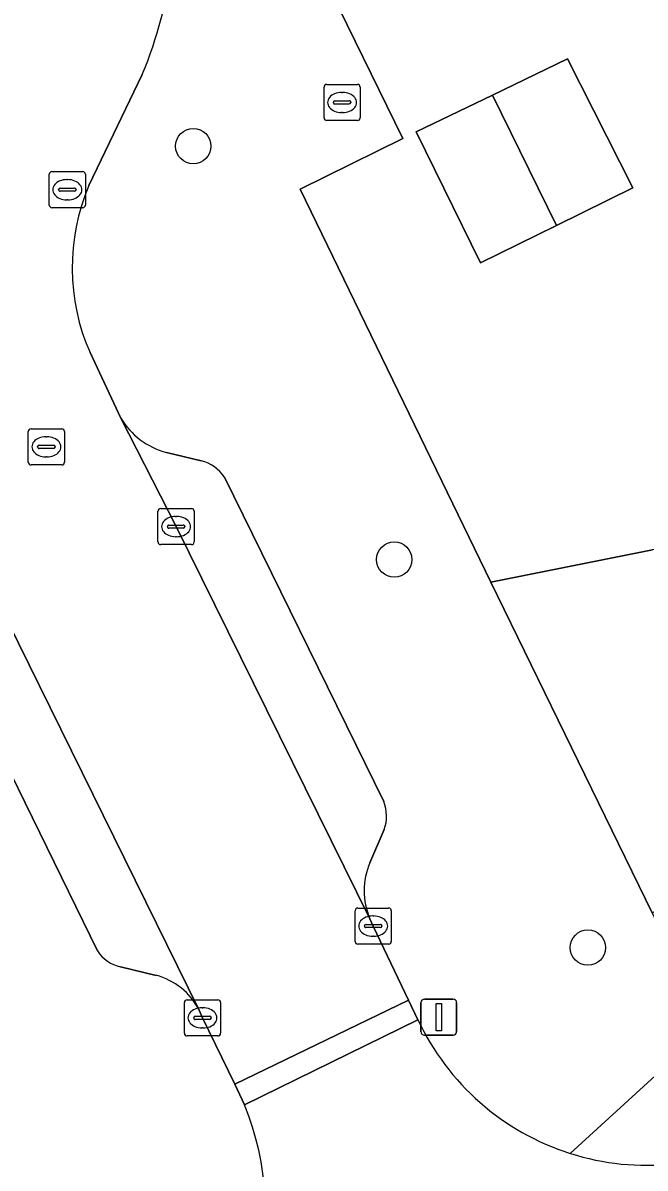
# Model space of a CAD drawing. Extents: x 160455 to 162082, y 388339 to 389736.
# Drawn here: x 160855.57 to 160872.78, y 388757.47 to 388789.17 of the extents above; entities that cross this region are included whole.
import ezdxf

# ---------------------------------------------------------------- set-up
doc = ezdxf.new("R2010")
doc.units = 0
for name, color, linetype in [('IMGEO_Boom', 7, 'Continuous'), ('IMGEO_Brandkraan', 7, 'Continuous'), ('IMGEO_Erf', 7, 'Continuous'), ('IMGEO_Kolk', 7, 'Continuous'), ('IMGEO_Lichtmast', 7, 'Continuous'), ('IMGEO_Muur', 7, 'Continuous'), ('IMGEO_Pand', 7, 'Continuous'), ('IMGEO_Parkeervlak_open', 7, 'Continuous'), ('IMGEO_Rijbaan_lokaal_open', 7, 'Continuous'), ('IMGEO_Rioolput', 7, 'Continuous'), ('IMGEO_Voetpad_open', 7, 'Continuous')]:
    doc.layers.add(name, color=color, linetype=linetype)

msp = doc.modelspace()

# ---------------------------------------------------------------- linework, layer by layer
at = {"layer": 'IMGEO_Boom'}
for centre in [(160860.286, 388785.761), (160865.845, 388774.315), (160871.202, 388763.572)]:
    msp.add_circle(centre, 0.489, dxfattribs=at)
at = {"layer": 'IMGEO_Brandkraan'}
for p, q in [((160863.902, 388786.545), (160863.902, 388787.397)), ((160863.977, 388787.471), (160864.829, 388787.471)), ((160864.39, 388787.251), (160864.415, 388787.251)), ((160864.903, 388787.397), (160864.903, 388786.545)), ((160864.161, 388786.965), (160864.161, 388786.977)), ((160864.599, 388786.928), (160864.201, 388786.928)), ((160864.204, 388787.014), (160864.602, 388787.014)), ((160864.645, 388786.977), (160864.645, 388786.965)), ((160864.413, 388786.691), (160864.388, 388786.691)), ((160864.829, 388786.471), (160863.977, 388786.471))]:
    msp.add_line(p, q, dxfattribs=at)
for points in [[(160863.902, 388786.545), (160863.902, 388787.397)], [(160863.977, 388787.471), (160864.829, 388787.471)], [(160864.903, 388787.397), (160864.903, 388786.545)], [(160864.829, 388786.471), (160863.977, 388786.471)]]:
    msp.add_lwpolyline(points, dxfattribs=at)
for centre, radius, start, end in [((160863.979, 388787.395), 0.0765, 91.552, 178.448), ((160863.979, 388787.395), 0.0765, 91.552, 178.448), ((160864.827, 388787.395), 0.0765, 1.552, 88.448), ((160864.827, 388787.395), 0.0765, 1.552, 88.448), ((160864.201, 388786.974), 0.0403, 85.8775, 175.7526), ((160864.198, 388786.964), 0.0366, 178.938, 274.7102), ((160864.602, 388786.971), 0.043, 264.8664, 352.4533), ((160864.606, 388786.976), 0.0386, 1.7309, 96.639), ((160863.979, 388786.547), 0.0765, 181.552, 268.448), ((160863.979, 388786.547), 0.0765, 181.552, 268.448), ((160864.827, 388786.547), 0.0765, 271.552, 358.448), ((160864.827, 388786.547), 0.0765, 271.552, 358.448)]:
    msp.add_arc(centre, radius, start, end, dxfattribs=at)
for centre, major_axis, ratio, start_param, end_param in [((160864.389, 388786.971), (-0.387, 0.002), 0.722429, 4.712389, 7.853982), ((160864.414, 388786.971), (-0.39, 0.002), 0.717154, 1.570796, 4.712389)]:
    msp.add_ellipse(centre, major_axis=major_axis, ratio=ratio, start_param=start_param, end_param=end_param, dxfattribs=at)
at = {"layer": 'IMGEO_Erf'}
msp.add_lwpolyline([(160876.34, 388878.995), (160869.603, 388875.706), (160825.107, 388853.891), (160832.7, 388838.342), (160837.199, 388829.157), (160843.446, 388832.228), (160866.085, 388785.973), (160863.24, 388784.572), (160868.516, 388773.685), (160872.989, 388774.58)], dxfattribs=at)
msp.add_lwpolyline([(160872.447, 388784.603), (160870.337, 388783.568), (160868.228, 388782.533), (160866.451, 388786.154), (160868.566, 388787.177), (160870.636, 388788.178)], close=True, dxfattribs=at)
at = {"layer": 'IMGEO_Kolk'}
for p, q in [((160859.309, 388774.802), (160859.309, 388775.654)), ((160859.384, 388775.728), (160860.236, 388775.728)), ((160859.797, 388775.508), (160859.822, 388775.508)), ((160860.31, 388775.654), (160860.31, 388774.802)), ((160859.568, 388775.222), (160859.568, 388775.234)), ((160860.006, 388775.185), (160859.608, 388775.185)), ((160859.611, 388775.271), (160860.009, 388775.271)), ((160860.052, 388775.234), (160860.052, 388775.222)), ((160859.82, 388774.948), (160859.795, 388774.948)), ((160860.236, 388774.728), (160859.384, 388774.728)), ((160864.838, 388764.667), (160865.69, 388764.667)), ((160864.763, 388763.741), (160864.763, 388764.593)), ((160865.251, 388764.447), (160865.276, 388764.447)), ((160865.764, 388764.593), (160865.764, 388763.741)), ((160865.022, 388764.161), (160865.022, 388764.173)), ((160865.46, 388764.124), (160865.062, 388764.124)), ((160865.065, 388764.21), (160865.463, 388764.21)), ((160865.506, 388764.173), (160865.506, 388764.161)), ((160865.274, 388763.887), (160865.249, 388763.887)), ((160865.69, 388763.667), (160864.838, 388763.667)), ((160860.114, 388762.125), (160860.966, 388762.125)), ((160860.039, 388761.199), (160860.039, 388762.051)), ((160860.527, 388761.905), (160860.552, 388761.905)), ((160861.04, 388762.051), (160861.04, 388761.199)), ((160860.298, 388761.619), (160860.298, 388761.631)), ((160860.736, 388761.582), (160860.338, 388761.582)), ((160860.341, 388761.668), (160860.739, 388761.668)), ((160860.782, 388761.631), (160860.782, 388761.619)), ((160860.55, 388761.345), (160860.525, 388761.345)), ((160860.966, 388761.125), (160860.114, 388761.125))]:
    msp.add_line(p, q, dxfattribs=at)
for points in [[(160859.309, 388774.802), (160859.309, 388775.654)], [(160859.384, 388775.728), (160860.236, 388775.728)], [(160860.31, 388775.654), (160860.31, 388774.802)], [(160860.236, 388774.728), (160859.384, 388774.728)], [(160864.838, 388764.667), (160865.69, 388764.667)], [(160864.763, 388763.741), (160864.763, 388764.593)], [(160865.764, 388764.593), (160865.764, 388763.741)], [(160865.69, 388763.667), (160864.838, 388763.667)], [(160860.114, 388762.125), (160860.966, 388762.125)], [(160860.039, 388761.199), (160860.039, 388762.051)], [(160861.04, 388762.051), (160861.04, 388761.199)], [(160860.966, 388761.125), (160860.114, 388761.125)]]:
    msp.add_lwpolyline(points, dxfattribs=at)
for centre, radius, start, end in [((160859.386, 388775.652), 0.0765, 91.552, 178.448), ((160859.386, 388775.652), 0.0765, 91.552, 178.448), ((160860.234, 388775.652), 0.0765, 1.552, 88.448), ((160860.234, 388775.652), 0.0765, 1.552, 88.448), ((160859.608, 388775.231), 0.0403, 85.8775, 175.7526), ((160859.605, 388775.221), 0.0366, 178.938, 274.7102), ((160860.009, 388775.228), 0.043, 264.8664, 352.4533), ((160860.013, 388775.233), 0.0386, 1.7309, 96.639), ((160859.386, 388774.804), 0.0765, 181.552, 268.448), ((160859.386, 388774.804), 0.0765, 181.552, 268.448), ((160860.234, 388774.804), 0.0765, 271.552, 358.448), ((160860.234, 388774.804), 0.0765, 271.552, 358.448), ((160864.84, 388764.591), 0.0765, 91.552, 178.448), ((160864.84, 388764.591), 0.0765, 91.552, 178.448), ((160865.688, 388764.591), 0.0765, 1.552, 88.448), ((160865.688, 388764.591), 0.0765, 1.552, 88.448), ((160865.062, 388764.17), 0.0403, 85.8775, 175.7526), ((160865.059, 388764.16), 0.0366, 178.938, 274.7102), ((160865.463, 388764.167), 0.043, 264.8664, 352.4533), ((160865.467, 388764.172), 0.0386, 1.7309, 96.639), ((160864.84, 388763.743), 0.0765, 181.552, 268.448), ((160864.84, 388763.743), 0.0765, 181.552, 268.448), ((160865.688, 388763.743), 0.0765, 271.552, 358.448), ((160865.688, 388763.743), 0.0765, 271.552, 358.448), ((160860.116, 388762.049), 0.0765, 91.552, 178.448), ((160860.116, 388762.049), 0.0765, 91.552, 178.448), ((160860.964, 388762.049), 0.0765, 1.552, 88.448), ((160860.964, 388762.049), 0.0765, 1.552, 88.448), ((160860.338, 388761.628), 0.0403, 85.8775, 175.7526), ((160860.335, 388761.618), 0.0366, 178.938, 274.7102), ((160860.739, 388761.625), 0.043, 264.8664, 352.4533), ((160860.743, 388761.63), 0.0386, 1.7309, 96.639), ((160860.116, 388761.201), 0.0765, 181.552, 268.448), ((160860.116, 388761.201), 0.0765, 181.552, 268.448), ((160860.964, 388761.201), 0.0765, 271.552, 358.448), ((160860.964, 388761.201), 0.0765, 271.552, 358.448)]:
    msp.add_arc(centre, radius, start, end, dxfattribs=at)
for centre, major_axis, ratio, start_param, end_param in [((160859.796, 388775.228), (-0.387, 0.002), 0.722429, 4.712389, 7.853982), ((160859.821, 388775.228), (-0.39, 0.002), 0.717154, 1.570796, 4.712389), ((160865.25, 388764.167), (-0.387, 0.002), 0.722429, 4.712389, 7.853982), ((160865.275, 388764.167), (-0.39, 0.002), 0.717154, 1.570796, 4.712389), ((160860.526, 388761.625), (-0.387, 0.002), 0.722429, 4.712389, 7.853982), ((160860.551, 388761.625), (-0.39, 0.002), 0.717154, 1.570796, 4.712389)]:
    msp.add_ellipse(centre, major_axis=major_axis, ratio=ratio, start_param=start_param, end_param=end_param, dxfattribs=at)
at = {"layer": 'IMGEO_Lichtmast'}
for p, q in [((160866.681, 388762.146), (160867.471, 388762.146)), ((160867.471, 388762.146), (160866.681, 388762.146)), ((160866.581, 388761.246), (160866.581, 388762.046)), ((160866.581, 388762.046), (160866.581, 388761.246)), ((160867.571, 388762.046), (160867.571, 388761.246)), ((160867.571, 388761.246), (160867.571, 388762.046)), ((160867.471, 388761.146), (160866.681, 388761.146)), ((160866.681, 388761.146), (160867.471, 388761.146))]:
    msp.add_line(p, q, dxfattribs=at)
msp.add_lwpolyline([(160867.001, 388762.021), (160867.151, 388762.021), (160867.151, 388761.271), (160867.001, 388761.271), (160867.001, 388762.021)], dxfattribs=at)
for centre, start, end in [((160866.681, 388762.046), 90, 180), ((160866.681, 388762.046), 90, 180), ((160867.471, 388762.046), 0, 90), ((160867.471, 388762.046), 360, 90), ((160866.681, 388761.246), 180, 270), ((160866.681, 388761.246), 180, 270), ((160867.471, 388761.246), 270, 0), ((160867.471, 388761.246), 270, 0)]:
    msp.add_arc(centre, 0.1, start, end, dxfattribs=at)
at = {"layer": 'IMGEO_Muur'}
msp.add_lwpolyline([(160868.516, 388773.685), (160863.24, 388784.572), (160866.085, 388785.973)], dxfattribs=at)
at = {"layer": 'IMGEO_Pand'}
for points in [[(160868.566, 388787.177), (160870.337, 388783.568), (160872.447, 388784.603), (160870.636, 388788.178)], [(160868.566, 388787.177), (160866.451, 388786.154), (160868.228, 388782.533), (160870.337, 388783.568)], [(160874.546, 388774.892), (160874.321, 388774.847), (160873.419, 388774.666), (160872.989, 388774.58), (160868.516, 388773.685), (160872.977, 388764.531), (160878.329, 388767.153)]]:
    msp.add_lwpolyline(points, close=True, dxfattribs=at)
at = {"layer": 'IMGEO_Parkeervlak_open'}
for points in [[(160858.279, 388778.23), (160859.809, 388775.228), (160865.172, 388764.369)], [(160860.505, 388777.052), (160859.54, 388777.281)], [(160865.555, 388767.615), (160861.145, 388776.593)], [(160860.44, 388761.853), (160854.854, 388773.203), (160853.685, 388775.707)], [(160853.229, 388772.485), (160857.639, 388763.486)], [(160865.174, 388765.921), (160865.567, 388766.837)], [(160858.275, 388763.043), (160859.255, 388762.803)]]:
    msp.add_lwpolyline(points, dxfattribs=at)
for centre, radius, start, end in [((160860.088, 388779.321), 2.113, 211.1038, 254.9676), ((160860.231, 388775.994), 1.093, 33.2324, 75.4723), ((160864.531, 388767.21), 1.101, 340.1966, 21.5707), ((160866.939, 388765.143), 1.929, 156.201, 203.6513), ((160858.446, 388763.967), 0.94, 210.7823, 259.5001), ((160858.783, 388761.001), 1.863, 27.2261, 75.3364)]:
    msp.add_arc(centre, radius, start, end, dxfattribs=at)
at = {"layer": 'IMGEO_Rijbaan_lokaal_open'}
for points in [[(160857.4, 388784.67), (160858.873, 388787.745)], [(160852.788, 388777.499), (160853.685, 388775.707), (160854.854, 388773.203), (160860.44, 388761.853), (160860.541, 388761.626), (160861.436, 388759.788), (160866.236, 388762.117), (160865.263, 388764.166), (160865.172, 388764.369), (160859.809, 388775.228), (160858.279, 388778.23), (160857.428, 388780.044)], [(160866.501, 388761.575), (160861.7, 388759.214)]]:
    msp.add_lwpolyline(points, dxfattribs=at)
msp.add_lwpolyline([(160861.436, 388759.788), (160861.7, 388759.214), (160866.501, 388761.575), (160866.236, 388762.117)], close=True, dxfattribs=at)
for centre, radius, start, end in [((160847.789, 388792.365), 12.008, 337.3705, 8.5512), ((160862.747, 388782.389), 5.813, 156.8992, 203.7944), ((160872.835, 388764.535), 6.992, 205.0489, 252.3138), ((160854.771, 388756.32), 7.509, 342.6866, 22.6715), ((160872.838, 388764.541), 6.998, 252.3018, 299.5161)]:
    msp.add_arc(centre, radius, start, end, dxfattribs=at)
at = {"layer": 'IMGEO_Rioolput'}
for p, q in [((160856.3, 388784.129), (160856.3, 388784.981)), ((160856.375, 388785.055), (160857.227, 388785.055)), ((160857.301, 388784.981), (160857.301, 388784.129)), ((160856.788, 388784.835), (160856.813, 388784.835)), ((160856.559, 388784.549), (160856.559, 388784.561)), ((160856.997, 388784.512), (160856.599, 388784.512)), ((160856.602, 388784.598), (160857, 388784.598)), ((160857.043, 388784.561), (160857.043, 388784.549)), ((160857.227, 388784.055), (160856.375, 388784.055)), ((160856.811, 388784.275), (160856.786, 388784.275)), ((160855.721, 388777.009), (160855.721, 388777.861)), ((160855.796, 388777.935), (160856.648, 388777.935)), ((160856.209, 388777.715), (160856.234, 388777.715)), ((160856.722, 388777.861), (160856.722, 388777.009)), ((160855.98, 388777.429), (160855.98, 388777.441)), ((160856.418, 388777.392), (160856.02, 388777.392)), ((160856.023, 388777.478), (160856.421, 388777.478)), ((160856.464, 388777.441), (160856.464, 388777.429)), ((160856.232, 388777.155), (160856.207, 388777.155)), ((160856.648, 388776.935), (160855.796, 388776.935))]:
    msp.add_line(p, q, dxfattribs=at)
for points in [[(160856.3, 388784.129), (160856.3, 388784.981)], [(160856.375, 388785.055), (160857.227, 388785.055)], [(160857.301, 388784.981), (160857.301, 388784.129)], [(160857.227, 388784.055), (160856.375, 388784.055)], [(160855.721, 388777.009), (160855.721, 388777.861)], [(160855.796, 388777.935), (160856.648, 388777.935)], [(160856.722, 388777.861), (160856.722, 388777.009)], [(160856.648, 388776.935), (160855.796, 388776.935)]]:
    msp.add_lwpolyline(points, dxfattribs=at)
for centre, radius, start, end in [((160856.377, 388784.979), 0.0765, 91.552, 178.448), ((160856.377, 388784.979), 0.0765, 91.552, 178.448), ((160857.225, 388784.979), 0.0765, 1.552, 88.448), ((160857.225, 388784.979), 0.0765, 1.552, 88.448), ((160856.599, 388784.558), 0.0403, 85.8775, 175.7526), ((160856.596, 388784.548), 0.0366, 178.938, 274.7102), ((160857, 388784.555), 0.043, 264.8664, 352.4533), ((160857.004, 388784.56), 0.0386, 1.7309, 96.639), ((160856.377, 388784.131), 0.0765, 181.552, 268.448), ((160856.377, 388784.131), 0.0765, 181.552, 268.448), ((160857.225, 388784.131), 0.0765, 271.552, 358.448), ((160857.225, 388784.131), 0.0765, 271.552, 358.448), ((160855.798, 388777.859), 0.0765, 91.552, 178.448), ((160855.798, 388777.859), 0.0765, 91.552, 178.448), ((160856.646, 388777.859), 0.0765, 1.552, 88.448), ((160856.646, 388777.859), 0.0765, 1.552, 88.448), ((160856.02, 388777.438), 0.0403, 85.8775, 175.7526), ((160856.017, 388777.428), 0.0366, 178.938, 274.7102), ((160856.421, 388777.435), 0.043, 264.8664, 352.4533), ((160856.425, 388777.44), 0.0386, 1.7309, 96.639), ((160855.798, 388777.011), 0.0765, 181.552, 268.448), ((160855.798, 388777.011), 0.0765, 181.552, 268.448), ((160856.646, 388777.011), 0.0765, 271.552, 358.448), ((160856.646, 388777.011), 0.0765, 271.552, 358.448)]:
    msp.add_arc(centre, radius, start, end, dxfattribs=at)
for centre, major_axis, ratio, start_param, end_param in [((160856.787, 388784.555), (-0.387, 0.002), 0.722429, 4.712389, 7.853982), ((160856.812, 388784.555), (-0.39, 0.002), 0.717154, 1.570796, 4.712389), ((160856.208, 388777.435), (-0.387, 0.002), 0.722429, 4.712389, 7.853982), ((160856.233, 388777.435), (-0.39, 0.002), 0.717154, 1.570796, 4.712389)]:
    msp.add_ellipse(centre, major_axis=major_axis, ratio=ratio, start_param=start_param, end_param=end_param, dxfattribs=at)
at = {"layer": 'IMGEO_Voetpad_open'}
for points in [[(160868.516, 388773.685), (160863.24, 388784.572), (160866.085, 388785.973), (160843.446, 388832.228), (160837.199, 388829.157), (160834.925, 388828.065), (160828.689, 388825.043), (160826.4, 388823.92), (160820.108, 388820.831), (160827.303, 388810.643)], [(160858.873, 388787.745), (160857.4, 388784.67)], [(160922.127, 388785.223), (160875.947, 388762.656), (160870.711, 388757.874)], [(160857.428, 388780.044), (160858.279, 388778.23)], [(160859.54, 388777.281), (160860.505, 388777.052)], [(160861.145, 388776.593), (160865.555, 388767.615)], [(160873.431, 388763.666), (160872.977, 388764.531), (160868.516, 388773.685)], [(160857.639, 388763.486), (160853.229, 388772.485)], [(160865.567, 388766.837), (160865.174, 388765.921)], [(160865.172, 388764.369), (160865.263, 388764.166), (160866.236, 388762.117), (160866.501, 388761.575)], [(160859.255, 388762.803), (160858.275, 388763.043)], [(160870.711, 388757.874), (160875.947, 388762.656)], [(160861.7, 388759.214), (160861.436, 388759.788), (160860.541, 388761.626), (160860.44, 388761.853)]]:
    msp.add_lwpolyline(points, dxfattribs=at)
for centre, radius, start, end in [((160847.789, 388792.365), 12.008, 337.3705, 8.5512), ((160862.747, 388782.389), 5.813, 156.8992, 203.7944), ((160860.088, 388779.321), 2.113, 211.1038, 254.9676), ((160860.231, 388775.994), 1.093, 33.2324, 75.4723), ((160864.531, 388767.21), 1.101, 340.1966, 21.5707), ((160866.939, 388765.143), 1.929, 156.201, 203.6513), ((160858.446, 388763.967), 0.94, 210.7823, 259.5001), ((160858.783, 388761.001), 1.863, 27.2261, 75.3364), ((160872.835, 388764.535), 6.992, 205.0489, 252.3138), ((160854.771, 388756.32), 7.509, 342.6866, 22.6715), ((160872.838, 388764.541), 6.998, 252.3018, 299.5161)]:
    msp.add_arc(centre, radius, start, end, dxfattribs=at)

doc.saveas('drawing.dxf')
